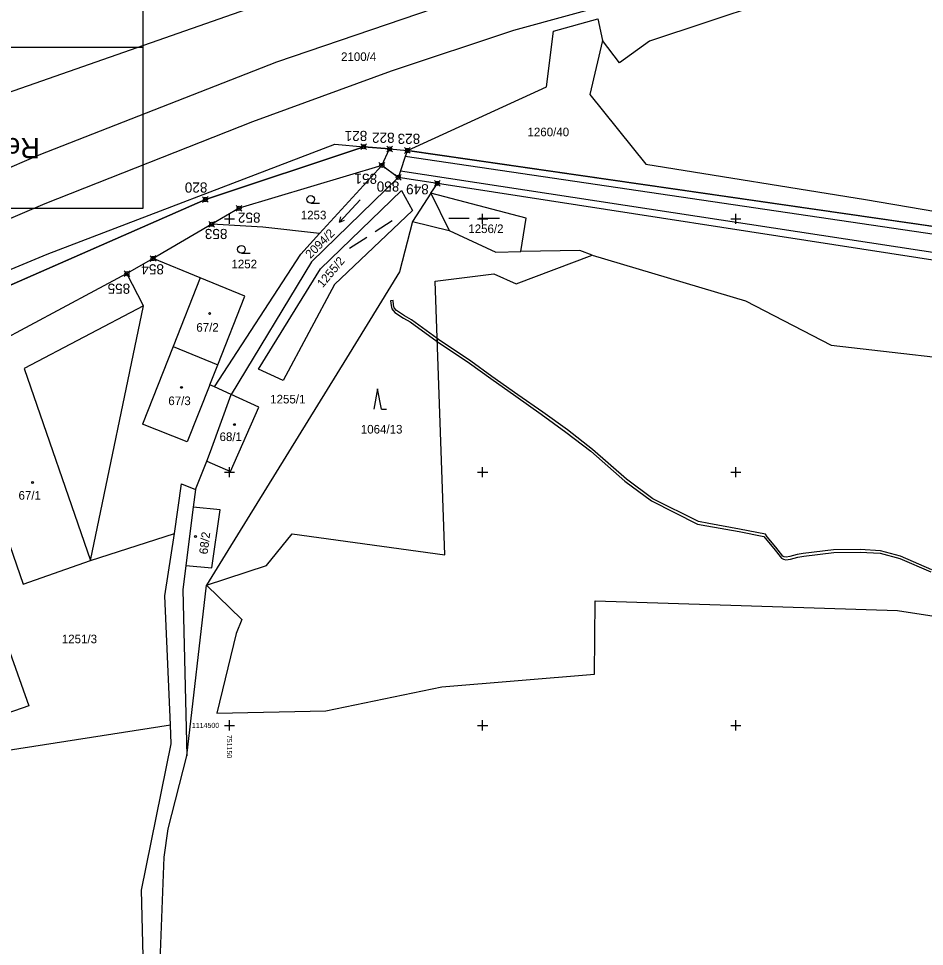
# Model space of a CAD drawing. Extents: x -776734 to -748832, y -1118122 to -976986.
# Drawn here: x -751191.7 to -751012.7, y -1114543.6 to -1114360.4 of the extents above; entities that cross this region are included whole.
import ezdxf

# ---------------------------------------------------------------- set-up
doc = ezdxf.new("R2010")
doc.units = 0
for name, color, linetype in [('KM_Hranice obce', 7, 'Continuous'), ('KM_Hranice parcel', 7, 'Continuous'), ('KM_Parcelní čísla', 7, 'Continuous'), ('KM_Vnitřní kresba', 7, 'Continuous'), ('KM_Věcná břemena k části', 7, 'Continuous'), ('KM_Značky budov', 7, 'Continuous'), ('KM_Značky kultur', 7, 'Continuous'), ('Legenda 1 rámy + tabulka + severka', 7, 'Continuous'), ('Level 61 Křížky', 7, 'Continuous'), ('Obvod stavby - Dočasné zábory', 7, 'Continuous'), ('VYT-BODY', 7, 'Continuous')]:
    doc.layers.add(name, color=color, linetype=linetype)

msp = doc.modelspace()

# ---------------------------------------------------------------- linework, layer by layer
at = {"layer": 'KM_Hranice obce'}
for p, q in [((-751078.35, -1114407.15), (-751048.11, -1114416.16)), ((-751078.35, -1114407.15), (-751048.11, -1114416.16)), ((-751048.11, -1114416.16), (-751031.18, -1114424.9)), ((-751048.11, -1114416.16), (-751031.18, -1114424.9)), ((-751126.87, -1114427.47), (-751150.33, -1114465.5)), ((-751126.87, -1114427.47), (-751150.33, -1114465.5)), ((-751150.33, -1114465.5), (-751154.53, -1114472.31)), ((-751150.33, -1114465.5), (-751154.53, -1114472.31)), ((-751158.41, -1114505.99), (-751154.53, -1114472.31)), ((-751158.41, -1114505.99), (-751154.53, -1114472.31))]:
    msp.add_line(p, q, dxfattribs=at)
for points in [[(-751113.85, -1114400.52), (-751116.39, -1114410.44), (-751126.87, -1114427.47)], [(-751113.85, -1114400.52), (-751116.39, -1114410.44), (-751126.87, -1114427.47)], [(-751113.85, -1114400.52), (-751106.59, -1114402.26), (-751097.41, -1114406.54), (-751092.47, -1114406.46)], [(-751113.85, -1114400.52), (-751106.59, -1114402.26), (-751097.41, -1114406.54), (-751092.47, -1114406.46)], [(-751078.35, -1114407.15), (-751080.77, -1114406.27), (-751092.47, -1114406.46)], [(-751078.35, -1114407.15), (-751080.77, -1114406.27), (-751092.47, -1114406.46)], [(-751031.18, -1114424.9), (-750996.7, -1114428.88), (-750959.32, -1114435.51)], [(-751031.18, -1114424.9), (-750996.7, -1114428.88), (-750959.32, -1114435.51)], [(-751123.4, -1114617.49), (-751134.76, -1114603.61), (-751143.79, -1114585.76), (-751154.22, -1114572.38), (-751163.11, -1114563.05), (-751163.77, -1114548.27), (-751162.87, -1114526.01), (-751162.13, -1114520.41), (-751158.41, -1114505.99)], [(-751123.4, -1114617.49), (-751134.76, -1114603.61), (-751143.79, -1114585.76), (-751154.22, -1114572.38), (-751163.11, -1114563.05), (-751163.77, -1114548.27), (-751162.87, -1114526.01), (-751162.13, -1114520.41), (-751158.41, -1114505.99)]]:
    msp.add_lwpolyline(points, dxfattribs=at)
at = {"layer": 'KM_Hranice parcel'}
for p, q in [((-751129.21, -1114385.25), (-751123.48, -1114385.75)), ((-751118.37, -1114386.19), (-751123.48, -1114385.75)), ((-751119.9, -1114389.43), (-751118.37, -1114386.19)), ((-751118.37, -1114386.19), (-751114.86, -1114386.49)), ((-751132.21, -1114402.9), (-751119.9, -1114389.43)), ((-751108.94, -1114392.99), (-751116.67, -1114391.8)), ((-751110.2, -1114394.92), (-751108.94, -1114392.99)), ((-750915.78, -1114422.93), (-751108.94, -1114392.99)), ((-751110.2, -1114394.92), (-751113.85, -1114400.52)), ((-751153.5, -1114401.06), (-751165.08, -1114407.82)), ((-751165.08, -1114407.82), (-751170.24, -1114410.81)), ((-751155.78, -1114411.63), (-751165.08, -1114407.82)), ((-751170.24, -1114410.81), (-751205.46, -1114429.56)), ((-751146.96, -1114415.24), (-751155.78, -1114411.63)), ((-751152.32, -1114428.8), (-751146.96, -1114415.24)), ((-751149.67, -1114434.65), (-751152.96, -1114433.18)), ((-751156.71, -1114453.44), (-751154.47, -1114447.82)), ((-751156.71, -1114453.44), (-751157.15, -1114456.89)), ((-751157.15, -1114456.89), (-751158.61, -1114468.43)), ((-751177.45, -1114467.44), (-751160.88, -1114462.13)), ((-751229.88, -1114510.58), (-751161.67, -1114499.9))]:
    msp.add_line(p, q, dxfattribs=at)
for points in [[(-750945.03, -1114335.42), (-750950.73, -1114336.01), (-751033.28, -1114353.67), (-751067.06, -1114364.94), (-751072.97, -1114369.19), (-751076.3, -1114364.81)], [(-751145.34, -1114358.17), (-751193.93, -1114375.16), (-751238.68, -1114397.09), (-751242.35, -1114398.9)], [(-751114.86, -1114386.49), (-751087.39, -1114373.93), (-751085.98, -1114362.96), (-751077.24, -1114360.5), (-751076.3, -1114364.81)], [(-751076.3, -1114364.81), (-751078.8, -1114375.44), (-751067.75, -1114389.18), (-751024.37, -1114396.17), (-750976.54, -1114404.3), (-750922.02, -1114410.94), (-750915.08, -1114411.41)], [(-751221.78, -1114421.81), (-751185.98, -1114406.97), (-751129.21, -1114385.25)], [(-751123.48, -1114385.75), (-751154.75, -1114396.17), (-751213.11, -1114421.78), (-751217.13, -1114426.81)], [(-751114.86, -1114386.49), (-751115.27, -1114387.68), (-751116.24, -1114390.54), (-751116.67, -1114391.8)], [(-750755.86, -1114423.98), (-750926.58, -1114412.64), (-750976.33, -1114406.5), (-751114.86, -1114386.49)], [(-751119.9, -1114389.43), (-751148.1, -1114397.91), (-751153.5, -1114401.06)], [(-751116.67, -1114391.8), (-751133.8, -1114408.45), (-751149.67, -1114434.65)], [(-751144.26, -1114429.7), (-751132.03, -1114409.84), (-751116.04, -1114394.39), (-751113.83, -1114398.35), (-751129.27, -1114412.97), (-751139.38, -1114431.91), (-751144.26, -1114429.7)], [(-751092.47, -1114406.46), (-751091.39, -1114399.88), (-751110.2, -1114394.92)], [(-751132.21, -1114402.9), (-751143.43, -1114401.66), (-751153.5, -1114401.06)], [(-751152.96, -1114433.18), (-751135.92, -1114406.96), (-751132.21, -1114402.9)], [(-751154.53, -1114472.31), (-751142.7, -1114468.42), (-751137.6, -1114462.16), (-751107.44, -1114466.31), (-751109.4, -1114412.3), (-751097.76, -1114410.82), (-751093.34, -1114412.8), (-751078.35, -1114407.15)], [(-751177.45, -1114467.44), (-751166.98, -1114417.17), (-751170.24, -1114410.81)], [(-751155.78, -1114411.63), (-751161.13, -1114425.2), (-751152.32, -1114428.8)], [(-751205.46, -1114429.56), (-751190.76, -1114472.09), (-751177.45, -1114467.44)], [(-751152.96, -1114433.18), (-751153.89, -1114432.76), (-751152.32, -1114428.8)], [(-751154.47, -1114447.82), (-751153.71, -1114445.9), (-751149.67, -1114434.65)], [(-751154.47, -1114447.82), (-751149.82, -1114449.88), (-751144.18, -1114437.2), (-751149.67, -1114434.65)], [(-751160.88, -1114462.13), (-751159.46, -1114452.33), (-751156.71, -1114453.44)], [(-751158.61, -1114468.43), (-751153.47, -1114468.89), (-751151.81, -1114457.44), (-751157.15, -1114456.89)], [(-751189.64, -1114496.11), (-751208.98, -1114502.87), (-751222.53, -1114464.79), (-751203.19, -1114458.01), (-751189.64, -1114496.11)], [(-751161.67, -1114499.9), (-751162.79, -1114474.42), (-751160.88, -1114462.13)], [(-751158.61, -1114468.43), (-751159.21, -1114473.21), (-751158.41, -1114505.99)], [(-751154.53, -1114472.31), (-751147.55, -1114479.1), (-751148.65, -1114481.83), (-751152.49, -1114497.62), (-751130.98, -1114497.11), (-751108.06, -1114492.36), (-751077.89, -1114489.91), (-751077.75, -1114475.44), (-751018.04, -1114477.32), (-750975.93, -1114483.83), (-750935.34, -1114508.17), (-750945.62, -1114595.97)], [(-751118.24, -1114633.81), (-751125.08, -1114624.94), (-751137.4, -1114604.78), (-751145.79, -1114587.23), (-751154.2, -1114580.18), (-751166.61, -1114563.91), (-751167.39, -1114532.51), (-751161.51, -1114503.66), (-751161.67, -1114499.9)]]:
    msp.add_lwpolyline(points, dxfattribs=at)
at = {"layer": 'KM_Vnitřní kresba'}
for p, q in [((-751140.63, -1114369), (-751090.96, -1114352.05)), ((-751093.84, -1114362.72), (-751070.47, -1114356.29)), ((-751117.98, -1114370.77), (-751093.84, -1114362.72)), ((-751187.61, -1114387.37), (-751140.63, -1114369)), ((-751145.36, -1114380.78), (-751117.98, -1114370.77)), ((-751186.37, -1114396.96), (-751145.36, -1114380.78)), ((-751235.02, -1114407.58), (-751187.61, -1114387.37)), ((-750977.02, -1114408.02), (-751115.27, -1114387.68)), ((-751116.24, -1114390.54), (-750915.45, -1114421.2)), ((-751110.2, -1114394.92), (-751106.59, -1114402.26)), ((-751220.71, -1114411.5), (-751186.37, -1114396.96)), ((-751166.98, -1114417.17), (-751190.53, -1114429.54)), ((-751161.13, -1114425.2), (-751167.19, -1114440.54)), ((-751190.53, -1114429.54), (-751177.45, -1114467.44)), ((-751153.89, -1114432.76), (-751158.35, -1114444.05)), ((-751158.35, -1114444.05), (-751167.19, -1114440.54))]:
    msp.add_line(p, q, dxfattribs=at)
at = {"layer": 'KM_Věcná břemena k části'}
msp.add_lwpolyline([(-751118.19, -1114416.17), (-751118.08, -1114417.08), (-751117.9, -1114417.77), (-751117.35, -1114418.47), (-751115.65, -1114419.6), (-751114.3, -1114420.33), (-751108.97, -1114424.23), (-751108.99, -1114423.6), (-751114.03, -1114419.91), (-751115.4, -1114419.17), (-751117.01, -1114418.09), (-751117.44, -1114417.55), (-751117.58, -1114416.99), (-751117.69, -1114416.11)], close=True, dxfattribs=at)
msp.add_lwpolyline([(-751011.27, -1114469.26), (-751017.46, -1114466.58), (-751021.42, -1114465.53), (-751025.4, -1114465.28), (-751030.67, -1114465.37), (-751036.7, -1114466.09), (-751037.87, -1114466.28), (-751039.33, -1114466.69), (-751040.07, -1114466.82), (-751040.42, -1114466.73), (-751040.68, -1114466.61), (-751042.09, -1114464.81), (-751043.78, -1114462.76), (-751044.15, -1114462.23), (-751049.28, -1114461.23), (-751055.32, -1114460.14), (-751057.39, -1114459.77), (-751066.37, -1114455.24), (-751071.6, -1114451.38), (-751078.29, -1114445.51), (-751083.26, -1114441.68), (-751088.1, -1114438.15), (-751093.06, -1114434.71), (-751098.15, -1114431.09), (-751102.31, -1114428.09), (-751108.69, -1114423.82), (-751108.99, -1114423.6), (-751108.97, -1114424.23), (-751102.59, -1114428.5), (-751098.4, -1114431.54), (-751093.47, -1114435.03), (-751088.42, -1114438.53), (-751083.55, -1114442.09), (-751078.62, -1114445.88), (-751071.92, -1114451.76), (-751066.63, -1114455.67), (-751057.55, -1114460.25), (-751055.69, -1114460.58), (-751049.32, -1114461.74), (-751044.45, -1114462.68), (-751044.18, -1114463.07), (-751042.49, -1114465.11), (-751041, -1114467.01), (-751040.59, -1114467.21), (-751040.09, -1114467.34), (-751039.22, -1114467.18), (-751037.77, -1114466.77), (-751036.56, -1114466.57), (-751030.64, -1114465.87), (-751025.4, -1114465.78), (-751021.51, -1114466.03), (-751017.62, -1114467.06), (-751011.5, -1114469.71)], dxfattribs=at)
at = {"layer": 'KM_Značky budov'}
for centre in [(-751153.9068, -1114418.6892), (-751159.4768, -1114433.2692), (-751149.0168, -1114440.6092), (-751188.8768, -1114452.0492), (-751156.6968, -1114462.6992)]:
    msp.add_circle(centre, 0.175, dxfattribs=at)
at = {"layer": 'KM_Značky kultur'}
for p, q in [((-751124.202, -1114396.253), (-751128.294, -1114400.641)), ((-751133.943, -1114396.9), (-751132.193, -1114396.9)), ((-751128.294, -1114400.641), (-751127.994, -1114399.584)), ((-751128.294, -1114400.641), (-751127.261, -1114400.268)), ((-751121.201, -1114402.509), (-751117.83, -1114400.319)), ((-751106.688, -1114399.85), (-751102.668, -1114399.85)), ((-751100.658, -1114399.85), (-751096.638, -1114399.85)), ((-751126.258, -1114405.793), (-751122.887, -1114403.603)), ((-751147.633, -1114406.76), (-751145.883, -1114406.76)), ((-751120.75, -1114433.56), (-751121.5, -1114437.56)), ((-751120, -1114437.56), (-751120.75, -1114433.56)), ((-751120, -1114437.56), (-751119.004, -1114437.56))]:
    msp.add_line(p, q, dxfattribs=at)
for centre in [(-751133.9429, -1114396.1498), (-751147.6329, -1114406.0098)]:
    msp.add_circle(centre, 0.75, dxfattribs=at)
at = {"layer": 'Legenda 1 rámy + tabulka + severka'}
msp.add_line((-751275.5853, -1114366.1055), (-751167.1033, -1114366.1055), dxfattribs=at)
msp.add_lwpolyline([(-751343.7143, -1114346.7085), (-751167.1033, -1114346.7085), (-751167.1033, -1114397.9635), (-751343.7143, -1114397.9635)], close=True, dxfattribs=at)
at = {"layer": 'Level 61 Křížky'}
for p, q in [((-751151, -1114400), (-751149, -1114400)), ((-751150, -1114400), (-751150, -1114399)), ((-751150, -1114401), (-751150, -1114400)), ((-751101, -1114400), (-751099, -1114400)), ((-751100, -1114400), (-751100, -1114399)), ((-751100, -1114401), (-751100, -1114400)), ((-751051, -1114400), (-751049, -1114400)), ((-751050, -1114400), (-751050, -1114399)), ((-751050, -1114401), (-751050, -1114400)), ((-751150, -1114450), (-751150, -1114449)), ((-751100, -1114450), (-751100, -1114449)), ((-751050, -1114450), (-751050, -1114449)), ((-751151, -1114450), (-751149, -1114450)), ((-751150, -1114451), (-751150, -1114450)), ((-751101, -1114450), (-751099, -1114450)), ((-751100, -1114451), (-751100, -1114450)), ((-751051, -1114450), (-751049, -1114450)), ((-751050, -1114451), (-751050, -1114450)), ((-751150, -1114500), (-751150, -1114499)), ((-751100, -1114500), (-751100, -1114499)), ((-751050, -1114500), (-751050, -1114499)), ((-751151, -1114500), (-751149, -1114500)), ((-751150, -1114501), (-751150, -1114500)), ((-751101, -1114500), (-751099, -1114500)), ((-751100, -1114501), (-751100, -1114500)), ((-751051, -1114500), (-751049, -1114500)), ((-751050, -1114501), (-751050, -1114500))]:
    msp.add_line(p, q, dxfattribs=at)
at = {"layer": 'Obvod stavby - Dočasné zábory'}
for p, q in [((-751154.75, -1114396.17), (-751123.48, -1114385.75)), ((-751123.48, -1114385.75), (-751118.37, -1114386.19)), ((-751118.37, -1114386.19), (-751114.86, -1114386.49)), ((-751114.86, -1114386.49), (-750976.33, -1114406.5)), ((-751119.9, -1114389.43), (-751148.1, -1114397.91)), ((-751116.67, -1114391.8), (-751119.9, -1114389.43)), ((-751108.94, -1114392.99), (-751116.67, -1114391.8)), ((-750915.78, -1114422.93), (-751108.94, -1114392.99)), ((-751213.11, -1114421.78), (-751154.75, -1114396.17)), ((-751148.1, -1114397.91), (-751153.5, -1114401.06)), ((-751153.5, -1114401.06), (-751165.08, -1114407.82)), ((-751165.08, -1114407.82), (-751170.24, -1114410.81)), ((-751170.24, -1114410.81), (-751205.46, -1114429.56))]:
    msp.add_line(p, q, dxfattribs=at)
at = {"layer": 'VYT-BODY'}
for p, q in [((-751124.0527, -1114385.1924), (-751122.9052, -1114386.3074)), ((-751122.9215, -1114385.1762), (-751124.0365, -1114386.3236)), ((-751118.9427, -1114385.6324), (-751117.7952, -1114386.7474)), ((-751117.8115, -1114385.6162), (-751118.9265, -1114386.7636)), ((-751115.4327, -1114385.9324), (-751114.2852, -1114387.0474)), ((-751114.3015, -1114385.9162), (-751115.4165, -1114387.0636)), ((-751120.4727, -1114388.8724), (-751119.3252, -1114389.9874)), ((-751119.3415, -1114388.8562), (-751120.4565, -1114390.0036)), ((-751117.2427, -1114391.2424), (-751116.0952, -1114392.3574)), ((-751116.1115, -1114391.2262), (-751117.2265, -1114392.3736)), ((-751109.5127, -1114392.4324), (-751108.3652, -1114393.5474)), ((-751108.3815, -1114392.4162), (-751109.4965, -1114393.5636)), ((-751155.3227, -1114395.6124), (-751154.1752, -1114396.7274)), ((-751154.1915, -1114395.5962), (-751155.3065, -1114396.7436)), ((-751148.6727, -1114397.3524), (-751147.5252, -1114398.4674)), ((-751147.5415, -1114397.3362), (-751148.6565, -1114398.4836)), ((-751154.0727, -1114400.5024), (-751152.9252, -1114401.6174)), ((-751152.9415, -1114400.4862), (-751154.0565, -1114401.6336)), ((-751165.6527, -1114407.2624), (-751164.5052, -1114408.3774)), ((-751164.5215, -1114407.2462), (-751165.6365, -1114408.3936)), ((-751170.8127, -1114410.2524), (-751169.6652, -1114411.3674)), ((-751169.6815, -1114410.2362), (-751170.7965, -1114411.3836))]:
    msp.add_line(p, q, dxfattribs=at)
for centre in [(-751123.479, -1114385.7499), (-751118.369, -1114386.1899), (-751114.859, -1114386.4899), (-751119.899, -1114389.4299), (-751116.669, -1114391.7999), (-751108.939, -1114392.9899), (-751154.749, -1114396.1699), (-751148.099, -1114397.9099), (-751153.499, -1114401.0599), (-751165.079, -1114407.8199), (-751170.239, -1114410.8099)]:
    msp.add_circle(centre, 0.4, dxfattribs=at)

# ---------------------------------------------------------------- texts
at = {"layer": 'KM_Parcelní čísla'}
for s, p in [('2100/4', (-751127.9551, -1114368.8248)), ('1260/40', (-751091.1326, -1114383.6887)), ('1253', (-751135.91, -1114400.1)), ('1256/2', (-751102.8255, -1114402.8012)), ('1252', (-751149.6, -1114409.76)), ('67/2', (-751156.54, -1114422.27)), ('67/3', (-751162.07, -1114436.77)), ('1255/1', (-751141.9522, -1114436.4396)), ('1064/13', (-751124.05, -1114442.38)), ('68/1', (-751151.952, -1114443.8644)), ('67/1', (-751191.657, -1114455.4399)), ('1251/3', (-751183.107, -1114483.79))]:
    msp.add_text(s, height=1.7, dxfattribs=at).set_placement(p)
for s, rotation, p in [('2094/2', 45, (-751133.9944, -1114407.9305)), ('1255/2', 50, (-751131.5745, -1114413.6951)), ('68/2', 83, (-751154.319, -1114466.2925))]:
    msp.add_text(s, height=1.7, rotation=rotation, dxfattribs=at).set_placement(p)
at = {"layer": 'Legenda 1 rámy + tabulka + severka'}
msp.add_text('Rekonstrukce mostu v km 21,510', height=4, rotation=180, dxfattribs=at).set_placement((-751187.4463, -1114384.0345))
at = {"layer": 'Level 61 Křížky'}
for s, rotation, p in [('1114500', 360, (-751157.4109, -1114500.5)), ('751150', 270, (-751150.5, -1114501.8902))]:
    msp.add_text(s, height=1, rotation=rotation, dxfattribs=at).set_placement(p)
at = {"layer": 'Obvod stavby - Dočasné zábory'}
for s, p in [('821', (-751122.7784, -1114382.6187)), ('822', (-751117.3806, -1114382.9832)), ('823', (-751112.3234, -1114383.1967)), ('851', (-751120.84, -1114391.0766)), ('820', (-751154.3542, -1114392.8047)), ('850', (-751116.4541, -1114392.6098)), ('849', (-751110.64, -1114393.152)), ('852', (-751143.8634, -1114398.7553)), ('853', (-751150.3968, -1114401.9778)), ('854', (-751162.9401, -1114408.9538)), ('855', (-751169.6035, -1114412.7806))]:
    msp.add_text(s, height=2, rotation=180, dxfattribs=at).set_placement(p)

doc.saveas('drawing.dxf')
